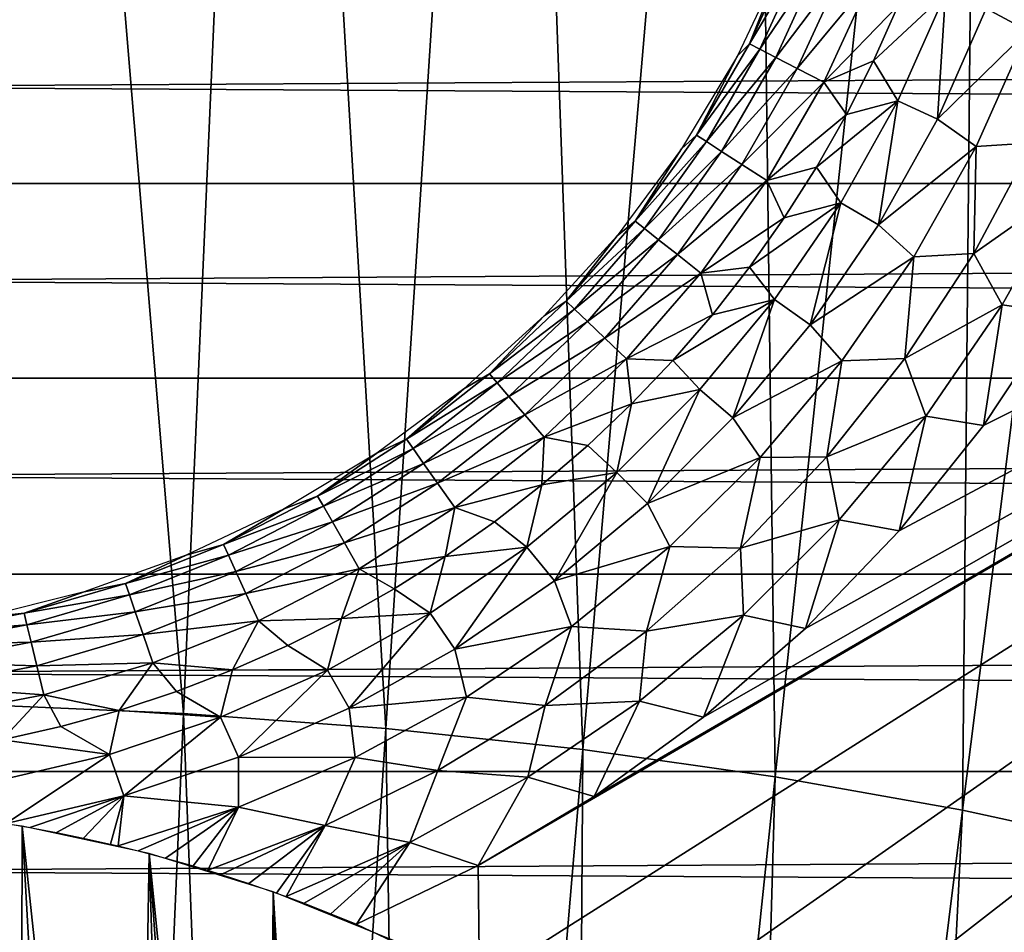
# Model space of a CAD drawing. Header units: millimetres. Extents: x -300 to 300, y -500 to 500.
# Tile 505 of 656: x 3 to 12, y 96 to 105. Entities that reach past the tile are written whole.
import ezdxf

# ---------------------------------------------------------------- set-up
doc = ezdxf.new("R2010")
doc.units = ezdxf.units.MM
doc.header["$LTSCALE"] = 81.481481
for name, color, linetype in [('19', 7, 'CONTINUOUS'), ('34', 7, 'CONTINUOUS'), ('5', 7, 'CONTINUOUS'), ('6', 7, 'CONTINUOUS'), ('61', 7, 'CONTINUOUS'), ('62', 7, 'CONTINUOUS'), ('63', 7, 'CONTINUOUS'), ('78', 7, 'CONTINUOUS')]:
    doc.layers.add(name, color=color, linetype=linetype)

msp = doc.modelspace()

# ---------------------------------------------------------------- linework, layer by layer
at = {"layer": '19', "color": 7, "linetype": 'CONTINUOUS'}
for points in [[(4.135, 98.3926, 77.1967), (2.5194, 117.7347, 77.2279), (2.0928, 98.4809, 77.1988), (4.135, 98.3926, 77.1967)], [(4.9778, 117.6296, 77.225), (2.5194, 117.7347, 77.2279), (4.135, 98.3926, 77.1967), (4.9778, 117.6296, 77.225)], [(6.127, 98.245, 77.1933), (4.9778, 117.6296, 77.225), (4.135, 98.3926, 77.1967), (6.127, 98.245, 77.1933)], [(7.376, 117.4537, 77.2203), (4.9778, 117.6296, 77.225), (6.127, 98.245, 77.1933), (7.376, 117.4537, 77.2203)], [(8.0692, 98.0374, 77.1887), (7.376, 117.4537, 77.2203), (6.127, 98.245, 77.1933), (8.0692, 98.0374, 77.1887)], [(9.7143, 117.2063, 77.2138), (7.376, 117.4537, 77.2203), (8.0692, 98.0374, 77.1887), (9.7143, 117.2063, 77.2138)], [(9.962, 97.7693, 77.1828), (9.7143, 117.2063, 77.2138), (8.0692, 98.0374, 77.1887), (9.962, 97.7693, 77.1828)], [(11.9933, 116.8869, 77.2056), (9.7143, 117.2063, 77.2138), (9.962, 97.7693, 77.1828), (11.9933, 116.8869, 77.2056)], [(11.8059, 97.4403, 77.1758), (11.9933, 116.8869, 77.2056), (9.962, 97.7693, 77.1828), (11.8059, 97.4403, 77.1758)], [(14.2135, 116.4948, 77.1957), (11.9933, 116.8869, 77.2056), (11.8059, 97.4403, 77.1758), (14.2135, 116.4948, 77.1957)], [(13.6014, 97.0498, 77.1677), (14.2135, 116.4948, 77.1957), (11.8059, 97.4403, 77.1758), (13.6014, 97.0498, 77.1677)], [(3.294, 78.9314, 77.152), (2.0928, 98.4809, 77.1988), (1.6672, 79.0024, 77.1533), (3.294, 78.9314, 77.152)], [(4.135, 98.3926, 77.1967), (2.0928, 98.4809, 77.1988), (3.294, 78.9314, 77.152), (4.135, 98.3926, 77.1967)], [(4.8806, 78.8126, 77.1498), (4.135, 98.3926, 77.1967), (3.294, 78.9314, 77.152), (4.8806, 78.8126, 77.1498)], [(6.127, 98.245, 77.1933), (4.135, 98.3926, 77.1967), (4.8806, 78.8126, 77.1498), (6.127, 98.245, 77.1933)], [(6.4275, 78.6455, 77.1467), (6.127, 98.245, 77.1933), (4.8806, 78.8126, 77.1498), (6.4275, 78.6455, 77.1467)], [(8.0692, 98.0374, 77.1887), (6.127, 98.245, 77.1933), (6.4275, 78.6455, 77.1467), (8.0692, 98.0374, 77.1887)], [(7.9351, 78.4298, 77.1429), (8.0692, 98.0374, 77.1887), (6.4275, 78.6455, 77.1467), (7.9351, 78.4298, 77.1429)], [(9.962, 97.7693, 77.1828), (8.0692, 98.0374, 77.1887), (7.9351, 78.4298, 77.1429), (9.962, 97.7693, 77.1828)], [(9.4036, 78.1652, 77.1383), (9.962, 97.7693, 77.1828), (7.9351, 78.4298, 77.1429), (9.4036, 78.1652, 77.1383)], [(11.8059, 97.4403, 77.1758), (9.962, 97.7693, 77.1828), (9.4036, 78.1652, 77.1383), (11.8059, 97.4403, 77.1758)], [(10.8334, 77.8511, 77.133), (11.8059, 97.4403, 77.1758), (9.4036, 78.1652, 77.1383), (10.8334, 77.8511, 77.133)], [(13.6014, 97.0498, 77.1677), (11.8059, 97.4403, 77.1758), (10.8334, 77.8511, 77.133), (13.6014, 97.0498, 77.1677)], [(12.2249, 77.4871, 77.127), (13.6014, 97.0498, 77.1677), (10.8334, 77.8511, 77.133), (12.2249, 77.4871, 77.127)]]:
    msp.add_3dface(points, dxfattribs=at)
at = {"layer": '34', "color": 7, "linetype": 'CONTINUOUS'}
for points in [[(54.5, 108.5, 501.4929), (54.5, 0, 501.4929), (-54.5, 108.5, 501.4929), (54.5, 108.5, 501.4929)], [(-54.5, 108.5, 501.4929), (54.5, 0, 501.4929), (-54.5, 0, 501.4929), (-54.5, 108.5, 501.4929)]]:
    msp.add_3dface(points, dxfattribs=at)
at = {"layer": '5', "color": 7, "linetype": 'CONTINUOUS'}
for points in [[(161.9817, 103.6095, 11), (-161.9817, 103.6091, 11), (-161.934, 105.5114, 11), (161.9817, 103.6095, 11)], [(161.934, 105.5117, 11), (161.9817, 103.6095, 11), (-161.934, 105.5114, 11), (161.934, 105.5117, 11)], [(162.0283, 101.6938, 11), (-162.0283, 101.6934, 11), (-161.9817, 103.6091, 11), (162.0283, 101.6938, 11)], [(161.9817, 103.6095, 11), (162.0283, 101.6938, 11), (-161.9817, 103.6091, 11), (161.9817, 103.6095, 11)], [(162.0739, 99.7642, 11), (-162.0739, 99.7639, 11), (-162.0283, 101.6934, 11), (162.0739, 99.7642, 11)], [(162.0283, 101.6938, 11), (162.0739, 99.7642, 11), (-162.0283, 101.6934, 11), (162.0283, 101.6938, 11)], [(162.1183, 97.8206, 11), (-162.1184, 97.8202, 11), (-162.0739, 99.7639, 11), (162.1183, 97.8206, 11)], [(162.0739, 99.7642, 11), (162.1183, 97.8206, 11), (-162.0739, 99.7639, 11), (162.0739, 99.7642, 11)], [(162.1618, 95.8622, 11), (-162.1618, 95.8619, 11), (-162.1184, 97.8202, 11), (162.1618, 95.8622, 11)], [(162.1183, 97.8206, 11), (162.1618, 95.8622, 11), (-162.1184, 97.8202, 11), (162.1183, 97.8206, 11)]]:
    msp.add_3dface(points, dxfattribs=at)
at = {"layer": '6', "color": 7, "linetype": 'CONTINUOUS'}
for points in [[(161.934, 105.5114, 16), (-161.934, 105.5117, 16), (-161.9817, 103.6095, 16), (161.934, 105.5114, 16)], [(161.9817, 103.6091, 16), (161.934, 105.5114, 16), (-161.9817, 103.6095, 16), (161.9817, 103.6091, 16)], [(161.9817, 103.6091, 16), (-161.9817, 103.6095, 16), (-162.0283, 101.6938, 16), (161.9817, 103.6091, 16)], [(162.0283, 101.6934, 16), (161.9817, 103.6091, 16), (-162.0283, 101.6938, 16), (162.0283, 101.6934, 16)], [(162.0283, 101.6934, 16), (-162.0283, 101.6938, 16), (-162.0739, 99.7642, 16), (162.0283, 101.6934, 16)], [(162.0739, 99.7639, 16), (162.0283, 101.6934, 16), (-162.0739, 99.7642, 16), (162.0739, 99.7639, 16)], [(162.0739, 99.7639, 16), (-162.0739, 99.7642, 16), (-162.1183, 97.8206, 16), (162.0739, 99.7639, 16)], [(162.1184, 97.8202, 16), (162.0739, 99.7639, 16), (-162.1183, 97.8206, 16), (162.1184, 97.8202, 16)], [(162.1184, 97.8202, 16), (-162.1183, 97.8206, 16), (-162.1618, 95.8622, 16), (162.1184, 97.8202, 16)], [(162.1618, 95.8619, 16), (162.1184, 97.8202, 16), (-162.1618, 95.8622, 16), (162.1618, 95.8619, 16)]]:
    msp.add_3dface(points, dxfattribs=at)
at = {"layer": '61', "color": 7, "linetype": 'CONTINUOUS'}
for points in [[(12.8523, 106.2936, 545.7012), (12.0408, 105.3304, 545.4793), (12.4512, 105.1127, 545.7012), (12.8523, 106.2936, 545.7012)], [(11.1711, 104.4244, 545.2001), (11.6379, 105.479, 545.2001), (10.9306, 104.8177, 544.8702), (11.1711, 104.4244, 545.2001)], [(10.9306, 104.8177, 544.8702), (11.6379, 105.479, 545.2001), (11.1717, 105.3603, 544.8702), (10.9306, 104.8177, 544.8702)], [(11.6379, 105.479, 545.2001), (11.1711, 104.4244, 545.2001), (11.5594, 104.241, 545.4793), (11.6379, 105.479, 545.2001)], [(12.0408, 105.3304, 545.4793), (11.6379, 105.479, 545.2001), (11.5594, 104.241, 545.4793), (12.0408, 105.3304, 545.4793)], [(12.0408, 105.3304, 545.4793), (11.5594, 104.241, 545.4793), (12.4512, 105.1127, 545.7012), (12.0408, 105.3304, 545.4793)], [(12.4512, 105.1127, 545.7012), (11.5594, 104.241, 545.4793), (11.9419, 103.9742, 545.7012), (12.4512, 105.1127, 545.7012)], [(12.4512, 105.1127, 545.7012), (11.9419, 103.9742, 545.7012), (12.5007, 104.009, 545.8624), (12.4512, 105.1127, 545.7012)], [(10.6631, 104.2876, 544.8702), (11.1711, 104.4244, 545.2001), (10.9306, 104.8177, 544.8702), (10.6631, 104.2876, 544.8702)], [(10.609, 103.4175, 545.2001), (11.1711, 104.4244, 545.2001), (10.37, 103.7713, 544.8702), (10.609, 103.4175, 545.2001)], [(10.37, 103.7713, 544.8702), (11.1711, 104.4244, 545.2001), (10.6631, 104.2876, 544.8702), (10.37, 103.7713, 544.8702)], [(11.1711, 104.4244, 545.2001), (10.609, 103.4175, 545.2001), (10.9797, 103.2006, 545.4793), (11.1711, 104.4244, 545.2001)], [(11.5594, 104.241, 545.4793), (11.1711, 104.4244, 545.2001), (10.9797, 103.2006, 545.4793), (11.5594, 104.241, 545.4793)], [(11.5594, 104.241, 545.4793), (10.9797, 103.2006, 545.4793), (11.9419, 103.9742, 545.7012), (11.5594, 104.241, 545.4793)], [(11.9419, 103.9742, 545.7012), (10.9797, 103.2006, 545.4793), (11.3287, 102.8881, 545.7012), (11.9419, 103.9742, 545.7012)], [(11.9419, 103.9742, 545.7012), (11.3287, 102.8881, 545.7012), (11.9173, 102.9192, 545.8624), (11.9419, 103.9742, 545.7012)], [(12.5007, 104.009, 545.8624), (11.9419, 103.9742, 545.7012), (11.9173, 102.9192, 545.8624), (12.5007, 104.009, 545.8624)], [(12.5007, 104.009, 545.8624), (11.9173, 102.9192, 545.8624), (12.8472, 103.5736, 545.9601), (12.5007, 104.009, 545.8624)], [(10.0519, 103.27, 544.8702), (10.609, 103.4175, 545.2001), (10.37, 103.7713, 544.8702), (10.0519, 103.27, 544.8702)], [(12.8472, 103.5736, 545.9601), (11.9173, 102.9192, 545.8624), (12.1981, 102.4135, 545.9601), (12.8472, 103.5736, 545.9601)], [(12.8472, 103.5736, 545.9601), (12.1981, 102.4135, 545.9601), (12.7497, 102.3368, 545.9929), (12.8472, 103.5736, 545.9601)], [(9.9564, 102.4667, 545.2001), (10.609, 103.4175, 545.2001), (9.7095, 102.7849, 544.8702), (9.9564, 102.4667, 545.2001)], [(9.7095, 102.7849, 544.8702), (10.609, 103.4175, 545.2001), (10.0519, 103.27, 544.8702), (9.7095, 102.7849, 544.8702)], [(10.609, 103.4175, 545.2001), (9.9564, 102.4667, 545.2001), (10.3066, 102.218, 545.4793), (10.609, 103.4175, 545.2001)], [(10.9797, 103.2006, 545.4793), (10.609, 103.4175, 545.2001), (10.3066, 102.218, 545.4793), (10.9797, 103.2006, 545.4793)], [(10.9797, 103.2006, 545.4793), (10.3066, 102.218, 545.4793), (11.3287, 102.8881, 545.7012), (10.9797, 103.2006, 545.4793)], [(11.3287, 102.8881, 545.7012), (10.3066, 102.218, 545.4793), (10.6171, 101.8638, 545.7012), (11.3287, 102.8881, 545.7012)], [(11.3287, 102.8881, 545.7012), (10.6171, 101.8638, 545.7012), (11.2392, 101.8858, 545.8624), (11.3287, 102.8881, 545.7012)], [(11.9173, 102.9192, 545.8624), (11.3287, 102.8881, 545.7012), (11.2392, 101.8858, 545.8624), (11.9173, 102.9192, 545.8624)], [(11.9173, 102.9192, 545.8624), (11.2392, 101.8858, 545.8624), (12.1981, 102.4135, 545.9601), (11.9173, 102.9192, 545.8624)], [(9.3438, 102.3171, 544.8702), (9.9564, 102.4667, 545.2001), (9.7095, 102.7849, 544.8702), (9.3438, 102.3171, 544.8702)], [(9.2188, 101.5802, 545.2001), (9.9564, 102.4667, 545.2001), (8.9556, 101.8679, 544.8702), (9.2188, 101.5802, 545.2001)], [(8.9556, 101.8679, 544.8702), (9.9564, 102.4667, 545.2001), (9.3438, 102.3171, 544.8702), (8.9556, 101.8679, 544.8702)], [(9.9564, 102.4667, 545.2001), (9.2188, 101.5802, 545.2001), (9.5458, 101.3016, 545.4793), (9.9564, 102.4667, 545.2001)], [(10.3066, 102.218, 545.4793), (9.9564, 102.4667, 545.2001), (9.5458, 101.3016, 545.4793), (10.3066, 102.218, 545.4793)], [(12.1981, 102.4135, 545.9601), (11.2392, 101.8858, 545.8624), (11.4446, 101.3183, 545.9601), (12.1981, 102.4135, 545.9601)], [(12.1981, 102.4135, 545.9601), (11.4446, 101.3183, 545.9601), (12.0139, 101.2281, 545.9929), (12.1981, 102.4135, 545.9601)], [(12.7497, 102.3368, 545.9929), (12.1981, 102.4135, 545.9601), (12.0139, 101.2281, 545.9929), (12.7497, 102.3368, 545.9929)], [(10.3066, 102.218, 545.4793), (9.5458, 101.3016, 545.4793), (10.6171, 101.8638, 545.7012), (10.3066, 102.218, 545.4793)], [(8.5458, 101.4383, 544.8702), (9.2188, 101.5802, 545.2001), (8.9556, 101.8679, 544.8702), (8.5458, 101.4383, 544.8702)], [(10.6171, 101.8638, 545.7012), (9.5458, 101.3016, 545.4793), (9.8131, 100.9103, 545.7012), (10.6171, 101.8638, 545.7012)], [(10.6171, 101.8638, 545.7012), (9.8131, 100.9103, 545.7012), (10.4717, 100.9169, 545.8624), (10.6171, 101.8638, 545.7012)], [(11.2392, 101.8858, 545.8624), (10.6171, 101.8638, 545.7012), (10.4717, 100.9169, 545.8624), (11.2392, 101.8858, 545.8624)], [(11.2392, 101.8858, 545.8624), (10.4717, 100.9169, 545.8624), (11.4446, 101.3183, 545.9601), (11.2392, 101.8858, 545.8624)], [(9.2188, 101.5802, 545.2001), (8.4026, 100.7655, 545.2001), (8.7039, 100.4591, 545.4793), (9.2188, 101.5802, 545.2001)], [(8.4026, 100.7655, 545.2001), (9.2188, 101.5802, 545.2001), (8.5458, 101.4383, 544.8702), (8.4026, 100.7655, 545.2001)], [(9.5458, 101.3016, 545.4793), (9.2188, 101.5802, 545.2001), (8.7039, 100.4591, 545.4793), (9.5458, 101.3016, 545.4793)], [(8.1154, 101.0293, 544.8702), (8.4026, 100.7655, 545.2001), (8.5458, 101.4383, 544.8702), (8.1154, 101.0293, 544.8702)], [(9.5458, 101.3016, 545.4793), (8.7039, 100.4591, 545.4793), (9.8131, 100.9103, 545.7012), (9.5458, 101.3016, 545.4793)], [(11.4446, 101.3183, 545.9601), (10.4717, 100.9169, 545.8624), (10.593, 100.2975, 545.9601), (11.4446, 101.3183, 545.9601)], [(11.4446, 101.3183, 545.9601), (10.593, 100.2975, 545.9601), (11.182, 100.1897, 545.9929), (11.4446, 101.3183, 545.9601)], [(12.0139, 101.2281, 545.9929), (11.4446, 101.3183, 545.9601), (11.182, 100.1897, 545.9929), (12.0139, 101.2281, 545.9929)], [(7.6654, 100.6419, 544.8702), (8.4026, 100.7655, 545.2001), (8.1154, 101.0293, 544.8702), (7.6654, 100.6419, 544.8702)], [(9.8131, 100.9103, 545.7012), (8.7039, 100.4591, 545.4793), (8.9238, 100.0358, 545.7012), (9.8131, 100.9103, 545.7012)], [(9.8131, 100.9103, 545.7012), (8.9238, 100.0358, 545.7012), (9.621, 100.0202, 545.8624), (9.8131, 100.9103, 545.7012)], [(10.4717, 100.9169, 545.8624), (9.8131, 100.9103, 545.7012), (9.621, 100.0202, 545.8624), (10.4717, 100.9169, 545.8624)], [(10.4717, 100.9169, 545.8624), (9.621, 100.0202, 545.8624), (10.593, 100.2975, 545.9601), (10.4717, 100.9169, 545.8624)], [(8.4026, 100.7655, 545.2001), (7.5147, 100.0296, 545.2001), (7.7879, 99.6979, 545.4793), (8.4026, 100.7655, 545.2001)], [(7.5147, 100.0296, 545.2001), (8.4026, 100.7655, 545.2001), (7.6654, 100.6419, 544.8702), (7.5147, 100.0296, 545.2001)], [(8.7039, 100.4591, 545.4793), (8.4026, 100.7655, 545.2001), (7.7879, 99.6979, 545.4793), (8.7039, 100.4591, 545.4793)], [(7.197, 100.277, 544.8702), (7.5147, 100.0296, 545.2001), (7.6654, 100.6419, 544.8702), (7.197, 100.277, 544.8702)], [(8.7039, 100.4591, 545.4793), (7.7879, 99.6979, 545.4793), (8.9238, 100.0358, 545.7012), (8.7039, 100.4591, 545.4793)], [(6.7112, 99.9356, 544.8702), (7.5147, 100.0296, 545.2001), (7.197, 100.277, 544.8702), (6.7112, 99.9356, 544.8702)], [(10.593, 100.2975, 545.9601), (9.621, 100.0202, 545.8624), (9.6507, 99.3598, 545.9601), (10.593, 100.2975, 545.9601)], [(10.593, 100.2975, 545.9601), (9.6507, 99.3598, 545.9601), (10.2606, 99.2297, 545.9929), (10.593, 100.2975, 545.9601)], [(11.182, 100.1897, 545.9929), (10.593, 100.2975, 545.9601), (10.2606, 99.2297, 545.9929), (11.182, 100.1897, 545.9929)], [(7.5147, 100.0296, 545.2001), (6.5627, 99.3788, 545.2001), (6.8057, 99.0242, 545.4793), (7.5147, 100.0296, 545.2001)], [(6.5627, 99.3788, 545.2001), (7.5147, 100.0296, 545.2001), (6.7112, 99.9356, 544.8702), (6.5627, 99.3788, 545.2001)], [(7.7879, 99.6979, 545.4793), (7.5147, 100.0296, 545.2001), (6.8057, 99.0242, 545.4793), (7.7879, 99.6979, 545.4793)], [(8.9238, 100.0358, 545.7012), (7.7879, 99.6979, 545.4793), (7.9569, 99.2479, 545.7012), (8.9238, 100.0358, 545.7012)], [(8.9238, 100.0358, 545.7012), (7.9569, 99.2479, 545.7012), (8.6938, 99.2029, 545.8624), (8.9238, 100.0358, 545.7012)], [(9.621, 100.0202, 545.8624), (8.9238, 100.0358, 545.7012), (8.6938, 99.2029, 545.8624), (9.621, 100.0202, 545.8624)], [(9.621, 100.0202, 545.8624), (8.6938, 99.2029, 545.8624), (9.6507, 99.3598, 545.9601), (9.621, 100.0202, 545.8624)], [(6.2093, 99.6184, 544.8702), (6.5627, 99.3788, 545.2001), (6.7112, 99.9356, 544.8702), (6.2093, 99.6184, 544.8702)], [(7.7879, 99.6979, 545.4793), (6.8057, 99.0242, 545.4793), (7.9569, 99.2479, 545.7012), (7.7879, 99.6979, 545.4793)], [(5.6924, 99.3262, 544.8702), (6.5627, 99.3788, 545.2001), (6.2093, 99.6184, 544.8702), (5.6924, 99.3262, 544.8702)], [(5.1618, 99.0598, 544.8702), (5.5547, 98.8185, 545.2001), (5.6924, 99.3262, 544.8702), (5.1618, 99.0598, 544.8702)], [(6.5627, 99.3788, 545.2001), (5.5547, 98.8185, 545.2001), (5.7656, 98.4439, 545.4793), (6.5627, 99.3788, 545.2001)], [(5.5547, 98.8185, 545.2001), (6.5627, 99.3788, 545.2001), (5.6924, 99.3262, 544.8702), (5.5547, 98.8185, 545.2001)], [(6.8057, 99.0242, 545.4793), (6.5627, 99.3788, 545.2001), (5.7656, 98.4439, 545.4793), (6.8057, 99.0242, 545.4793)], [(9.6507, 99.3598, 545.9601), (8.6938, 99.2029, 545.8624), (8.6257, 98.5132, 545.9601), (9.6507, 99.3598, 545.9601)], [(9.6507, 99.3598, 545.9601), (8.6257, 98.5132, 545.9601), (9.2571, 98.3559, 545.9929), (9.6507, 99.3598, 545.9601)], [(10.2606, 99.2297, 545.9929), (9.6507, 99.3598, 545.9601), (9.2571, 98.3559, 545.9929), (10.2606, 99.2297, 545.9929)], [(7.9569, 99.2479, 545.7012), (6.8057, 99.0242, 545.4793), (6.9209, 98.5536, 545.7012), (7.9569, 99.2479, 545.7012)], [(7.9569, 99.2479, 545.7012), (6.9209, 98.5536, 545.7012), (7.6974, 98.4713, 545.8624), (7.9569, 99.2479, 545.7012)], [(8.6938, 99.2029, 545.8624), (7.9569, 99.2479, 545.7012), (7.6974, 98.4713, 545.8624), (8.6938, 99.2029, 545.8624)], [(8.6938, 99.2029, 545.8624), (7.6974, 98.4713, 545.8624), (8.6257, 98.5132, 545.9601), (8.6938, 99.2029, 545.8624)], [(4.6188, 98.8197, 544.8702), (5.5547, 98.8185, 545.2001), (5.1618, 99.0598, 544.8702), (4.6188, 98.8197, 544.8702)], [(6.8057, 99.0242, 545.4793), (5.7656, 98.4439, 545.4793), (6.9209, 98.5536, 545.7012), (6.8057, 99.0242, 545.4793)], [(4.0647, 98.6065, 544.8702), (4.4993, 98.3537, 545.2001), (4.6188, 98.8197, 544.8702), (4.0647, 98.6065, 544.8702)], [(4.4993, 98.3537, 545.2001), (5.5547, 98.8185, 545.2001), (4.6188, 98.8197, 544.8702), (4.4993, 98.3537, 545.2001)], [(5.5547, 98.8185, 545.2001), (4.4993, 98.3537, 545.2001), (4.6765, 97.9619, 545.4793), (5.5547, 98.8185, 545.2001)], [(5.7656, 98.4439, 545.4793), (5.5547, 98.8185, 545.2001), (4.6765, 97.9619, 545.4793), (5.7656, 98.4439, 545.4793)], [(3.5007, 98.4208, 544.8702), (4.4993, 98.3537, 545.2001), (4.0647, 98.6065, 544.8702), (3.5007, 98.4208, 544.8702)], [(6.9209, 98.5536, 545.7012), (5.7656, 98.4439, 545.4793), (5.8247, 97.9587, 545.7012), (6.9209, 98.5536, 545.7012)], [(6.9209, 98.5536, 545.7012), (5.8247, 97.9587, 545.7012), (6.6399, 97.8315, 545.8624), (6.9209, 98.5536, 545.7012)], [(7.6974, 98.4713, 545.8624), (6.9209, 98.5536, 545.7012), (6.6399, 97.8315, 545.8624), (7.6974, 98.4713, 545.8624)], [(5.7656, 98.4439, 545.4793), (4.6765, 97.9619, 545.4793), (5.8247, 97.9587, 545.7012), (5.7656, 98.4439, 545.4793)], [(7.6974, 98.4713, 545.8624), (6.6399, 97.8315, 545.8624), (7.5269, 97.765, 545.9601), (7.6974, 98.4713, 545.8624)], [(8.6257, 98.5132, 545.9601), (7.6974, 98.4713, 545.8624), (7.5269, 97.765, 545.9601), (8.6257, 98.5132, 545.9601)], [(8.6257, 98.5132, 545.9601), (7.5269, 97.765, 545.9601), (8.1795, 97.5752, 545.9929), (8.6257, 98.5132, 545.9601)], [(9.2571, 98.3559, 545.9929), (8.6257, 98.5132, 545.9601), (8.1795, 97.5752, 545.9929), (9.2571, 98.3559, 545.9929)], [(2.9283, 98.263, 544.8702), (3.4055, 97.9882, 545.2001), (3.5007, 98.4208, 544.8702), (2.9283, 98.263, 544.8702)], [(3.4055, 97.9882, 545.2001), (4.4993, 98.3537, 545.2001), (3.5007, 98.4208, 544.8702), (3.4055, 97.9882, 545.2001)], [(4.4993, 98.3537, 545.2001), (3.4055, 97.9882, 545.2001), (3.5476, 97.5823, 545.4793), (4.4993, 98.3537, 545.2001)], [(4.6765, 97.9619, 545.4793), (4.4993, 98.3537, 545.2001), (3.5476, 97.5823, 545.4793), (4.6765, 97.9619, 545.4793)], [(2.3489, 98.1334, 544.8702), (3.4055, 97.9882, 545.2001), (2.9283, 98.263, 544.8702), (2.3489, 98.1334, 544.8702)], [(2.2827, 97.7253, 545.2001), (3.4055, 97.9882, 545.2001), (2.3489, 98.1334, 544.8702), (2.2827, 97.7253, 545.2001)], [(3.4055, 97.9882, 545.2001), (2.2827, 97.7253, 545.2001), (2.3885, 97.3086, 545.479), (3.4055, 97.9882, 545.2001)], [(3.5476, 97.5823, 545.4793), (3.4055, 97.9882, 545.2001), (2.3885, 97.3086, 545.479), (3.5476, 97.5823, 545.4793)], [(4.6765, 97.9619, 545.4793), (3.5476, 97.5823, 545.4793), (4.6778, 97.4685, 545.7012), (4.6765, 97.9619, 545.4793)], [(5.8247, 97.9587, 545.7012), (4.6765, 97.9619, 545.4793), (4.6778, 97.4685, 545.7012), (5.8247, 97.9587, 545.7012)], [(5.8247, 97.9587, 545.7012), (4.6778, 97.4685, 545.7012), (5.5295, 97.2884, 545.8624), (5.8247, 97.9587, 545.7012)], [(6.6399, 97.8315, 545.8624), (5.8247, 97.9587, 545.7012), (5.5295, 97.2884, 545.8624), (6.6399, 97.8315, 545.8624)], [(6.6399, 97.8315, 545.8624), (5.5295, 97.2884, 545.8624), (6.3636, 97.1215, 545.9601), (6.6399, 97.8315, 545.8624)], [(7.5269, 97.765, 545.9601), (6.6399, 97.8315, 545.8624), (6.3636, 97.1215, 545.9601), (7.5269, 97.765, 545.9601)], [(7.5269, 97.765, 545.9601), (6.3636, 97.1215, 545.9601), (7.0365, 96.894, 545.9929), (7.5269, 97.765, 545.9601)], [(8.1795, 97.5752, 545.9929), (7.5269, 97.765, 545.9601), (7.0365, 96.894, 545.9929), (8.1795, 97.5752, 545.9929)], [(3.5476, 97.5823, 545.4793), (2.3885, 97.3086, 545.479), (2.6231, 97.2689, 545.5252), (3.5476, 97.5823, 545.4793)], [(3.5476, 97.5823, 545.4793), (2.6231, 97.2689, 545.5252), (2.8848, 97.22, 545.578), (3.5476, 97.5823, 545.4793)], [(3.1497, 97.1656, 545.6321), (3.5476, 97.5823, 545.4793), (2.8848, 97.22, 545.578), (3.1497, 97.1656, 545.6321)], [(3.4172, 97.1056, 545.6862), (3.5476, 97.5823, 545.4793), (3.1497, 97.1656, 545.6321), (3.4172, 97.1056, 545.6862)], [(3.4905, 97.0882, 545.7009), (3.5476, 97.5823, 545.4793), (3.4172, 97.1056, 545.6862), (3.4905, 97.0882, 545.7009)], [(4.6778, 97.4685, 545.7012), (3.5476, 97.5823, 545.4793), (3.4905, 97.0882, 545.7009), (4.6778, 97.4685, 545.7012)], [(4.6778, 97.4685, 545.7012), (3.4905, 97.0882, 545.7009), (3.687, 97.0398, 545.7395), (4.6778, 97.4685, 545.7012)], [(4.6778, 97.4685, 545.7012), (3.687, 97.0398, 545.7395), (3.9585, 96.9682, 545.7906), (4.6778, 97.4685, 545.7012)], [(4.2313, 96.8908, 545.8385), (4.6778, 97.4685, 545.7012), (3.9585, 96.9682, 545.7906), (4.2313, 96.8908, 545.8385)], [(4.3758, 96.8476, 545.8621), (4.6778, 97.4685, 545.7012), (4.2313, 96.8908, 545.8385), (4.3758, 96.8476, 545.8621)], [(5.5295, 97.2884, 545.8624), (4.6778, 97.4685, 545.7012), (4.3758, 96.8476, 545.8621), (5.5295, 97.2884, 545.8624)], [(5.5295, 97.2884, 545.8624), (4.3758, 96.8476, 545.8621), (4.5046, 96.8077, 545.882), (5.5295, 97.2884, 545.8624)], [(5.5295, 97.2884, 545.8624), (4.5046, 96.8077, 545.882), (4.7778, 96.7187, 545.9198), (5.5295, 97.2884, 545.8624)], [(5.0505, 96.6242, 545.9509), (5.5295, 97.2884, 545.8624), (4.7778, 96.7187, 545.9198), (5.0505, 96.6242, 545.9509)], [(5.1465, 96.5895, 545.96), (5.5295, 97.2884, 545.8624), (5.0505, 96.6242, 545.9509), (5.1465, 96.5895, 545.96)], [(6.3636, 97.1215, 545.9601), (5.5295, 97.2884, 545.8624), (5.1465, 96.5895, 545.96), (6.3636, 97.1215, 545.9601)], [(6.3636, 97.1215, 545.9601), (5.1465, 96.5895, 545.96), (5.3222, 96.524, 545.9741), (6.3636, 97.1215, 545.9601)], [(6.3636, 97.1215, 545.9601), (5.3222, 96.524, 545.9741), (5.5874, 96.4205, 545.9883), (6.3636, 97.1215, 545.9601)], [(5.8372, 96.3177, 545.9929), (6.3636, 97.1215, 545.9601), (5.5874, 96.4205, 545.9883), (5.8372, 96.3177, 545.9929)], [(7.0365, 96.894, 545.9929), (6.3636, 97.1215, 545.9601), (5.8372, 96.3177, 545.9929), (7.0365, 96.894, 545.9929)]]:
    msp.add_3dface(points, dxfattribs=at)
at = {"layer": '62', "color": 7, "linetype": 'CONTINUOUS'}
for points in [[(10.1415, 105.929, 542.6396), (10.0469, 105.8302, 542.1325), (9.7086, 104.9834, 542.6396), (10.1415, 105.929, 542.6396)], [(10.1415, 105.929, 542.6396), (9.7086, 104.9834, 542.6396), (10.2482, 105.8861, 543.1386), (10.1415, 105.929, 542.6396)], [(10.0469, 105.8302, 542.1325), (9.5902, 104.866, 542.1325), (9.7086, 104.9834, 542.6396), (10.0469, 105.8302, 542.1325)], [(9.7086, 104.9834, 542.6396), (9.8107, 104.9306, 543.1386), (10.2482, 105.8861, 543.1386), (9.7086, 104.9834, 542.6396)], [(9.8107, 104.9306, 543.1386), (10.4132, 105.8199, 543.6189), (10.2482, 105.8861, 543.1386), (9.8107, 104.9306, 543.1386)], [(9.9687, 104.849, 543.6189), (10.4132, 105.8199, 543.6189), (9.8107, 104.9306, 543.1386), (9.9687, 104.849, 543.6189)], [(9.9687, 104.849, 543.6189), (10.6338, 105.7314, 544.0725), (10.4132, 105.8199, 543.6189), (9.9687, 104.849, 543.6189)], [(10.1799, 104.7399, 544.0725), (10.6338, 105.7314, 544.0725), (9.9687, 104.849, 543.6189), (10.1799, 104.7399, 544.0725)], [(10.1799, 104.7399, 544.0725), (10.9064, 105.6219, 544.492), (10.6338, 105.7314, 544.0725), (10.1799, 104.7399, 544.0725)], [(10.4408, 104.605, 544.492), (10.9064, 105.6219, 544.492), (10.1799, 104.7399, 544.0725), (10.4408, 104.605, 544.492)], [(10.4408, 104.605, 544.492), (11.1717, 105.3603, 544.8702), (10.9064, 105.6219, 544.492), (10.4408, 104.605, 544.492)], [(10.9306, 104.8177, 544.8702), (11.1717, 105.3603, 544.8702), (10.4408, 104.605, 544.492), (10.9306, 104.8177, 544.8702)], [(9.7086, 104.9834, 542.6396), (9.5902, 104.866, 542.1325), (9.1878, 104.0833, 542.6396), (9.7086, 104.9834, 542.6396)], [(9.7086, 104.9834, 542.6396), (9.1878, 104.0833, 542.6396), (9.8107, 104.9306, 543.1386), (9.7086, 104.9834, 542.6396)], [(9.1878, 104.0833, 542.6396), (9.2844, 104.021, 543.1386), (9.8107, 104.9306, 543.1386), (9.1878, 104.0833, 542.6396)], [(9.2844, 104.021, 543.1386), (9.9687, 104.849, 543.6189), (9.8107, 104.9306, 543.1386), (9.2844, 104.021, 543.1386)], [(9.5902, 104.866, 542.1325), (9.0411, 103.9513, 542.1325), (9.1878, 104.0833, 542.6396), (9.5902, 104.866, 542.1325)], [(9.4339, 103.9247, 543.6189), (9.9687, 104.849, 543.6189), (9.2844, 104.021, 543.1386), (9.4339, 103.9247, 543.6189)], [(9.4339, 103.9247, 543.6189), (10.1799, 104.7399, 544.0725), (9.9687, 104.849, 543.6189), (9.4339, 103.9247, 543.6189)], [(9.6338, 103.796, 544.0725), (10.1799, 104.7399, 544.0725), (9.4339, 103.9247, 543.6189), (9.6338, 103.796, 544.0725)], [(9.6338, 103.796, 544.0725), (10.4408, 104.605, 544.492), (10.1799, 104.7399, 544.0725), (9.6338, 103.796, 544.0725)], [(10.6631, 104.2876, 544.8702), (10.9306, 104.8177, 544.8702), (10.4408, 104.605, 544.492), (10.6631, 104.2876, 544.8702)], [(9.8807, 103.637, 544.492), (10.4408, 104.605, 544.492), (9.6338, 103.796, 544.0725), (9.8807, 103.637, 544.492)], [(9.8807, 103.637, 544.492), (10.6631, 104.2876, 544.8702), (10.4408, 104.605, 544.492), (9.8807, 103.637, 544.492)], [(10.37, 103.7713, 544.8702), (10.6631, 104.2876, 544.8702), (9.8807, 103.637, 544.492), (10.37, 103.7713, 544.8702)], [(9.1878, 104.0833, 542.6396), (9.0411, 103.9513, 542.1325), (8.5837, 103.2367, 542.6396), (9.1878, 104.0833, 542.6396)], [(9.1878, 104.0833, 542.6396), (8.5837, 103.2367, 542.6396), (9.2844, 104.021, 543.1386), (9.1878, 104.0833, 542.6396)], [(8.5837, 103.2367, 542.6396), (8.6741, 103.1655, 543.1386), (9.2844, 104.021, 543.1386), (8.5837, 103.2367, 542.6396)], [(8.6741, 103.1655, 543.1386), (9.4339, 103.9247, 543.6189), (9.2844, 104.021, 543.1386), (8.6741, 103.1655, 543.1386)], [(9.0411, 103.9513, 542.1325), (8.4051, 103.0947, 542.1325), (8.5837, 103.2367, 542.6396), (9.0411, 103.9513, 542.1325)], [(8.8137, 103.0555, 543.6189), (9.4339, 103.9247, 543.6189), (8.6741, 103.1655, 543.1386), (8.8137, 103.0555, 543.6189)], [(8.8137, 103.0555, 543.6189), (9.6338, 103.796, 544.0725), (9.4339, 103.9247, 543.6189), (8.8137, 103.0555, 543.6189)], [(9.0004, 102.9084, 544.0725), (9.6338, 103.796, 544.0725), (8.8137, 103.0555, 543.6189), (9.0004, 102.9084, 544.0725)], [(9.0004, 102.9084, 544.0725), (9.8807, 103.637, 544.492), (9.6338, 103.796, 544.0725), (9.0004, 102.9084, 544.0725)], [(10.0519, 103.27, 544.8702), (10.37, 103.7713, 544.8702), (9.8807, 103.637, 544.492), (10.0519, 103.27, 544.8702)], [(9.2311, 102.7266, 544.492), (9.8807, 103.637, 544.492), (9.0004, 102.9084, 544.0725), (9.2311, 102.7266, 544.492)], [(9.2311, 102.7266, 544.492), (10.0519, 103.27, 544.8702), (9.8807, 103.637, 544.492), (9.2311, 102.7266, 544.492)], [(8.5837, 103.2367, 542.6396), (8.4051, 103.0947, 542.1325), (7.902, 102.4514, 542.6396), (8.5837, 103.2367, 542.6396)], [(8.5837, 103.2367, 542.6396), (7.902, 102.4514, 542.6396), (8.6741, 103.1655, 543.1386), (8.5837, 103.2367, 542.6396)], [(9.7095, 102.7849, 544.8702), (10.0519, 103.27, 544.8702), (9.2311, 102.7266, 544.492), (9.7095, 102.7849, 544.8702)], [(8.4051, 103.0947, 542.1325), (7.6882, 102.3046, 542.1325), (7.902, 102.4514, 542.6396), (8.4051, 103.0947, 542.1325)], [(7.902, 102.4514, 542.6396), (7.9851, 102.372, 543.1386), (8.6741, 103.1655, 543.1386), (7.902, 102.4514, 542.6396)], [(7.9851, 102.372, 543.1386), (8.8137, 103.0555, 543.6189), (8.6741, 103.1655, 543.1386), (7.9851, 102.372, 543.1386)], [(8.1137, 102.2491, 543.6189), (8.8137, 103.0555, 543.6189), (7.9851, 102.372, 543.1386), (8.1137, 102.2491, 543.6189)], [(8.1137, 102.2491, 543.6189), (9.0004, 102.9084, 544.0725), (8.8137, 103.0555, 543.6189), (8.1137, 102.2491, 543.6189)], [(8.2856, 102.0849, 544.0725), (9.0004, 102.9084, 544.0725), (8.1137, 102.2491, 543.6189), (8.2856, 102.0849, 544.0725)], [(8.2856, 102.0849, 544.0725), (9.2311, 102.7266, 544.492), (9.0004, 102.9084, 544.0725), (8.2856, 102.0849, 544.0725)], [(8.498, 101.8821, 544.492), (9.2311, 102.7266, 544.492), (8.2856, 102.0849, 544.0725), (8.498, 101.8821, 544.492)], [(8.498, 101.8821, 544.492), (9.3438, 102.3171, 544.8702), (9.2311, 102.7266, 544.492), (8.498, 101.8821, 544.492)], [(9.3438, 102.3171, 544.8702), (9.7095, 102.7849, 544.8702), (9.2311, 102.7266, 544.492), (9.3438, 102.3171, 544.8702)], [(7.902, 102.4514, 542.6396), (7.6882, 102.3046, 542.1325), (7.1487, 101.7344, 542.6396), (7.902, 102.4514, 542.6396)], [(7.902, 102.4514, 542.6396), (7.1487, 101.7344, 542.6396), (7.9851, 102.372, 543.1386), (7.902, 102.4514, 542.6396)], [(7.6882, 102.3046, 542.1325), (6.8974, 101.5885, 542.1325), (7.1487, 101.7344, 542.6396), (7.6882, 102.3046, 542.1325)], [(7.1487, 101.7344, 542.6396), (7.2239, 101.6475, 543.1386), (7.9851, 102.372, 543.1386), (7.1487, 101.7344, 542.6396)], [(7.2239, 101.6475, 543.1386), (8.1137, 102.2491, 543.6189), (7.9851, 102.372, 543.1386), (7.2239, 101.6475, 543.1386)], [(8.9556, 101.8679, 544.8702), (9.3438, 102.3171, 544.8702), (8.498, 101.8821, 544.492), (8.9556, 101.8679, 544.8702)], [(7.3402, 101.513, 543.6189), (8.1137, 102.2491, 543.6189), (7.2239, 101.6475, 543.1386), (7.3402, 101.513, 543.6189)], [(7.3402, 101.513, 543.6189), (8.2856, 102.0849, 544.0725), (8.1137, 102.2491, 543.6189), (7.3402, 101.513, 543.6189)], [(7.4957, 101.3332, 544.0725), (8.2856, 102.0849, 544.0725), (7.3402, 101.513, 543.6189), (7.4957, 101.3332, 544.0725)], [(7.4957, 101.3332, 544.0725), (8.498, 101.8821, 544.492), (8.2856, 102.0849, 544.0725), (7.4957, 101.3332, 544.0725)], [(7.6878, 101.111, 544.492), (8.498, 101.8821, 544.492), (7.4957, 101.3332, 544.0725), (7.6878, 101.111, 544.492)], [(7.6878, 101.111, 544.492), (8.5458, 101.4383, 544.8702), (8.498, 101.8821, 544.492), (7.6878, 101.111, 544.492)], [(8.5458, 101.4383, 544.8702), (8.9556, 101.8679, 544.8702), (8.498, 101.8821, 544.492), (8.5458, 101.4383, 544.8702)], [(7.1487, 101.7344, 542.6396), (6.8974, 101.5885, 542.1325), (6.3306, 101.0923, 542.6396), (7.1487, 101.7344, 542.6396)], [(7.1487, 101.7344, 542.6396), (6.3306, 101.0923, 542.6396), (7.2239, 101.6475, 543.1386), (7.1487, 101.7344, 542.6396)], [(6.3306, 101.0923, 542.6396), (6.3972, 100.9986, 543.1386), (7.2239, 101.6475, 543.1386), (6.3306, 101.0923, 542.6396)], [(6.3972, 100.9986, 543.1386), (7.3402, 101.513, 543.6189), (7.2239, 101.6475, 543.1386), (6.3972, 100.9986, 543.1386)], [(6.8974, 101.5885, 542.1325), (6.0403, 100.9532, 542.1325), (6.3306, 101.0923, 542.6396), (6.8974, 101.5885, 542.1325)], [(6.5002, 100.8537, 543.6189), (7.3402, 101.513, 543.6189), (6.3972, 100.9986, 543.1386), (6.5002, 100.8537, 543.6189)], [(6.5002, 100.8537, 543.6189), (7.4957, 101.3332, 544.0725), (7.3402, 101.513, 543.6189), (6.5002, 100.8537, 543.6189)], [(8.1154, 101.0293, 544.8702), (8.5458, 101.4383, 544.8702), (7.6878, 101.111, 544.492), (8.1154, 101.0293, 544.8702)], [(6.6379, 100.6599, 544.0725), (7.4957, 101.3332, 544.0725), (6.5002, 100.8537, 543.6189), (6.6379, 100.6599, 544.0725)], [(6.6379, 100.6599, 544.0725), (7.6878, 101.111, 544.492), (7.4957, 101.3332, 544.0725), (6.6379, 100.6599, 544.0725)], [(6.3306, 101.0923, 542.6396), (6.0403, 100.9532, 542.1325), (5.4552, 100.5309, 542.6396), (6.3306, 101.0923, 542.6396)], [(6.3306, 101.0923, 542.6396), (5.4552, 100.5309, 542.6396), (6.3972, 100.9986, 543.1386), (6.3306, 101.0923, 542.6396)], [(6.8081, 100.4205, 544.492), (7.6878, 101.111, 544.492), (6.6379, 100.6599, 544.0725), (6.8081, 100.4205, 544.492)], [(6.8081, 100.4205, 544.492), (7.6654, 100.6419, 544.8702), (7.6878, 101.111, 544.492), (6.8081, 100.4205, 544.492)], [(7.6654, 100.6419, 544.8702), (8.1154, 101.0293, 544.8702), (7.6878, 101.111, 544.492), (7.6654, 100.6419, 544.8702)], [(6.0403, 100.9532, 542.1325), (5.125, 100.4051, 542.1325), (5.4552, 100.5309, 542.6396), (6.0403, 100.9532, 542.1325)], [(5.4552, 100.5309, 542.6396), (5.5126, 100.4313, 543.1386), (6.3972, 100.9986, 543.1386), (5.4552, 100.5309, 542.6396)], [(5.5126, 100.4313, 543.1386), (6.5002, 100.8537, 543.6189), (6.3972, 100.9986, 543.1386), (5.5126, 100.4313, 543.1386)], [(5.6014, 100.2772, 543.6189), (6.5002, 100.8537, 543.6189), (5.5126, 100.4313, 543.1386), (5.6014, 100.2772, 543.6189)], [(5.6014, 100.2772, 543.6189), (6.6379, 100.6599, 544.0725), (6.5002, 100.8537, 543.6189), (5.6014, 100.2772, 543.6189)], [(5.72, 100.0712, 544.0725), (6.6379, 100.6599, 544.0725), (5.6014, 100.2772, 543.6189), (5.72, 100.0712, 544.0725)], [(5.72, 100.0712, 544.0725), (6.8081, 100.4205, 544.492), (6.6379, 100.6599, 544.0725), (5.72, 100.0712, 544.0725)], [(7.197, 100.277, 544.8702), (7.6654, 100.6419, 544.8702), (6.8081, 100.4205, 544.492), (7.197, 100.277, 544.8702)], [(5.4552, 100.5309, 542.6396), (5.125, 100.4051, 542.1325), (4.5304, 100.0552, 542.6396), (5.4552, 100.5309, 542.6396)], [(5.4552, 100.5309, 542.6396), (4.5304, 100.0552, 542.6396), (5.5126, 100.4313, 543.1386), (5.4552, 100.5309, 542.6396)], [(5.125, 100.4051, 542.1325), (4.1604, 99.9492, 542.1325), (4.5304, 100.0552, 542.6396), (5.125, 100.4051, 542.1325)], [(4.5304, 100.0552, 542.6396), (4.5781, 99.9506, 543.1386), (5.5126, 100.4313, 543.1386), (4.5304, 100.0552, 542.6396)], [(4.5781, 99.9506, 543.1386), (5.6014, 100.2772, 543.6189), (5.5126, 100.4313, 543.1386), (4.5781, 99.9506, 543.1386)], [(5.8666, 99.8167, 544.492), (6.8081, 100.4205, 544.492), (5.72, 100.0712, 544.0725), (5.8666, 99.8167, 544.492)], [(5.8666, 99.8167, 544.492), (6.7112, 99.9356, 544.8702), (6.8081, 100.4205, 544.492), (5.8666, 99.8167, 544.492)], [(6.7112, 99.9356, 544.8702), (7.197, 100.277, 544.8702), (6.8081, 100.4205, 544.492), (6.7112, 99.9356, 544.8702)], [(4.6518, 99.7888, 543.6189), (5.6014, 100.2772, 543.6189), (4.5781, 99.9506, 543.1386), (4.6518, 99.7888, 543.6189)], [(4.6518, 99.7888, 543.6189), (5.72, 100.0712, 544.0725), (5.6014, 100.2772, 543.6189), (4.6518, 99.7888, 543.6189)], [(4.5304, 100.0552, 542.6396), (4.1604, 99.9492, 542.1325), (3.5646, 99.6696, 542.6396), (4.5304, 100.0552, 542.6396)], [(4.5304, 100.0552, 542.6396), (3.5646, 99.6696, 542.6396), (4.5781, 99.9506, 543.1386), (4.5304, 100.0552, 542.6396)], [(4.7503, 99.5725, 544.0725), (5.72, 100.0712, 544.0725), (4.6518, 99.7888, 543.6189), (4.7503, 99.5725, 544.0725)], [(4.7503, 99.5725, 544.0725), (5.8666, 99.8167, 544.492), (5.72, 100.0712, 544.0725), (4.7503, 99.5725, 544.0725)], [(4.1604, 99.9492, 542.1325), (3.1559, 99.59, 542.1325), (3.5646, 99.6696, 542.6396), (4.1604, 99.9492, 542.1325)], [(3.5646, 99.6696, 542.6396), (3.6021, 99.5609, 543.1386), (4.5781, 99.9506, 543.1386), (3.5646, 99.6696, 542.6396)], [(3.6021, 99.5609, 543.1386), (4.6518, 99.7888, 543.6189), (4.5781, 99.9506, 543.1386), (3.6021, 99.5609, 543.1386)], [(6.2093, 99.6184, 544.8702), (6.7112, 99.9356, 544.8702), (5.8666, 99.8167, 544.492), (6.2093, 99.6184, 544.8702)], [(3.6601, 99.3929, 543.6189), (4.6518, 99.7888, 543.6189), (3.6021, 99.5609, 543.1386), (3.6601, 99.3929, 543.6189)], [(3.6601, 99.3929, 543.6189), (4.7503, 99.5725, 544.0725), (4.6518, 99.7888, 543.6189), (3.6601, 99.3929, 543.6189)], [(4.8721, 99.3052, 544.492), (5.8666, 99.8167, 544.492), (4.7503, 99.5725, 544.0725), (4.8721, 99.3052, 544.492)], [(4.8721, 99.3052, 544.492), (5.6924, 99.3262, 544.8702), (5.8666, 99.8167, 544.492), (4.8721, 99.3052, 544.492)], [(5.6924, 99.3262, 544.8702), (6.2093, 99.6184, 544.8702), (5.8666, 99.8167, 544.492), (5.6924, 99.3262, 544.8702)], [(3.1559, 99.59, 542.1325), (2.1209, 99.3309, 542.1325), (2.5665, 99.3776, 542.6396), (3.1559, 99.59, 542.1325)], [(3.5646, 99.6696, 542.6396), (3.1559, 99.59, 542.1325), (2.5665, 99.3776, 542.6396), (3.5646, 99.6696, 542.6396)], [(3.5646, 99.6696, 542.6396), (2.5665, 99.3776, 542.6396), (3.6021, 99.5609, 543.1386), (3.5646, 99.6696, 542.6396)], [(2.5665, 99.3776, 542.6396), (2.5935, 99.2658, 543.1386), (3.6021, 99.5609, 543.1386), (2.5665, 99.3776, 542.6396)], [(2.5935, 99.2658, 543.1386), (3.6601, 99.3929, 543.6189), (3.6021, 99.5609, 543.1386), (2.5935, 99.2658, 543.1386)], [(3.7376, 99.1682, 544.0725), (4.7503, 99.5725, 544.0725), (3.6601, 99.3929, 543.6189), (3.7376, 99.1682, 544.0725)], [(3.7376, 99.1682, 544.0725), (4.8721, 99.3052, 544.492), (4.7503, 99.5725, 544.0725), (3.7376, 99.1682, 544.0725)], [(2.5665, 99.3776, 542.6396), (2.1209, 99.3309, 542.1325), (1.5451, 99.1817, 542.6396), (2.5665, 99.3776, 542.6396)], [(2.5665, 99.3776, 542.6396), (1.5451, 99.1817, 542.6396), (2.5935, 99.2658, 543.1386), (2.5665, 99.3776, 542.6396)], [(2.6352, 99.093, 543.6189), (3.6601, 99.3929, 543.6189), (2.5935, 99.2658, 543.1386), (2.6352, 99.093, 543.6189)], [(2.6352, 99.093, 543.6189), (3.7376, 99.1682, 544.0725), (3.6601, 99.3929, 543.6189), (2.6352, 99.093, 543.6189)], [(3.8334, 98.8905, 544.492), (4.8721, 99.3052, 544.492), (3.7376, 99.1682, 544.0725), (3.8334, 98.8905, 544.492)], [(3.8334, 98.8905, 544.492), (4.6188, 98.8197, 544.8702), (4.8721, 99.3052, 544.492), (3.8334, 98.8905, 544.492)], [(4.6188, 98.8197, 544.8702), (5.1618, 99.0598, 544.8702), (4.8721, 99.3052, 544.492), (4.6188, 98.8197, 544.8702)], [(5.1618, 99.0598, 544.8702), (5.6924, 99.3262, 544.8702), (4.8721, 99.3052, 544.492), (5.1618, 99.0598, 544.8702)], [(1.5451, 99.1817, 542.6396), (1.5614, 99.0679, 543.1386), (2.5935, 99.2658, 543.1386), (1.5451, 99.1817, 542.6396)], [(1.5614, 99.0679, 543.1386), (2.6352, 99.093, 543.6189), (2.5935, 99.2658, 543.1386), (1.5614, 99.0679, 543.1386)], [(2.6911, 98.8619, 544.0725), (3.7376, 99.1682, 544.0725), (2.6352, 99.093, 543.6189), (2.6911, 98.8619, 544.0725)], [(2.6911, 98.8619, 544.0725), (3.8334, 98.8905, 544.492), (3.7376, 99.1682, 544.0725), (2.6911, 98.8619, 544.0725)], [(1.5865, 98.8919, 543.6189), (2.6352, 99.093, 543.6189), (1.5614, 99.0679, 543.1386), (1.5865, 98.8919, 543.6189)], [(1.5865, 98.8919, 543.6189), (2.6911, 98.8619, 544.0725), (2.6352, 99.093, 543.6189), (1.5865, 98.8919, 543.6189)], [(1.6201, 98.6565, 544.0725), (2.6911, 98.8619, 544.0725), (1.5865, 98.8919, 543.6189), (1.6201, 98.6565, 544.0725)], [(1.6201, 98.6565, 544.0725), (2.76, 98.5764, 544.492), (2.6911, 98.8619, 544.0725), (1.6201, 98.6565, 544.0725)], [(2.76, 98.5764, 544.492), (3.8334, 98.8905, 544.492), (2.6911, 98.8619, 544.0725), (2.76, 98.5764, 544.492)], [(2.76, 98.5764, 544.492), (3.5007, 98.4208, 544.8702), (3.8334, 98.8905, 544.492), (2.76, 98.5764, 544.492)], [(3.5007, 98.4208, 544.8702), (4.0647, 98.6065, 544.8702), (3.8334, 98.8905, 544.492), (3.5007, 98.4208, 544.8702)], [(4.0647, 98.6065, 544.8702), (4.6188, 98.8197, 544.8702), (3.8334, 98.8905, 544.492), (4.0647, 98.6065, 544.8702)], [(1.6617, 98.3658, 544.492), (2.76, 98.5764, 544.492), (1.6201, 98.6565, 544.0725), (1.6617, 98.3658, 544.492)], [(1.6617, 98.3658, 544.492), (2.3489, 98.1334, 544.8702), (2.76, 98.5764, 544.492), (1.6617, 98.3658, 544.492)], [(2.3489, 98.1334, 544.8702), (2.9283, 98.263, 544.8702), (2.76, 98.5764, 544.492), (2.3489, 98.1334, 544.8702)], [(2.9283, 98.263, 544.8702), (3.5007, 98.4208, 544.8702), (2.76, 98.5764, 544.492), (2.9283, 98.263, 544.8702)]]:
    msp.add_3dface(points, dxfattribs=at)
at = {"layer": '63', "color": 7, "linetype": 'CONTINUOUS'}
for points in [[(29.5481, 110, 545.9929), (8.1795, 97.5752, 545.9929), (7.0365, 96.894, 545.9929), (29.5481, 110, 545.9929)], [(29.5481, 110, 545.9929), (7.0365, 96.894, 545.9929), (7.0506, 95.7397, 545.9929), (29.5481, 110, 545.9929)], [(8.2075, 95.0554, 545.9929), (29.5481, 110, 545.9929), (7.0506, 95.7397, 545.9929), (8.2075, 95.0554, 545.9929)], [(29.5481, 110, 545.9929), (9.2571, 98.3559, 545.9929), (8.1795, 97.5752, 545.9929), (29.5481, 110, 545.9929)], [(9.2984, 94.2703, 545.9929), (29.5481, 110, 545.9929), (8.2075, 95.0554, 545.9929), (9.2984, 94.2703, 545.9929)], [(29.5481, 110, 545.9929), (10.2606, 99.2297, 545.9929), (9.2571, 98.3559, 545.9929), (29.5481, 110, 545.9929)], [(10.3147, 93.3906, 545.9929), (29.5481, 110, 545.9929), (9.2984, 94.2703, 545.9929), (10.3147, 93.3906, 545.9929)], [(29.5481, 110, 545.9929), (9.9068, 66.0966, 545.9929), (10.7762, 65.2544, 545.9929), (29.5481, 110, 545.9929)], [(9.9068, 66.0966, 545.9929), (29.5481, 110, 545.9929), (13.4804, 75.9213, 545.9929), (9.9068, 66.0966, 545.9929)], [(29.5481, 110, 545.9929), (11.182, 100.1897, 545.9929), (10.2606, 99.2297, 545.9929), (29.5481, 110, 545.9929)], [(11.2482, 92.4236, 545.9929), (29.5481, 110, 545.9929), (10.3147, 93.3906, 545.9929), (11.2482, 92.4236, 545.9929)], [(29.5481, 110, 545.9929), (10.7762, 65.2544, 545.9929), (11.5742, 64.3443, 545.9929), (29.5481, 110, 545.9929)], [(29.5481, 110, 545.9929), (12.0139, 101.2281, 545.9929), (11.182, 100.1897, 545.9929), (29.5481, 110, 545.9929)], [(11.228, 9.7576, 545.9929), (12.086, 8.6722, 545.9929), (29.5481, 110, 545.9929), (11.228, 9.7576, 545.9929)], [(11.228, 9.7576, 545.9929), (29.5481, 110, 545.9929), (12.5447, 19.7827, 545.9929), (11.228, 9.7576, 545.9929)], [(12.0914, 91.3768, 545.9929), (29.5481, 110, 545.9929), (11.2482, 92.4236, 545.9929), (12.0914, 91.3768, 545.9929)], [(29.5481, 110, 545.9929), (14.2971, 50.8925, 545.9929), (11.3137, 21.25, 545.9929), (29.5481, 110, 545.9929)], [(29.5481, 110, 545.9929), (11.3137, 21.25, 545.9929), (11.5307, 21.231, 545.9929), (29.5481, 110, 545.9929)], [(11.7412, 21.1746, 545.9929), (29.5481, 110, 545.9929), (11.5307, 21.231, 545.9929), (11.7412, 21.1746, 545.9929)], [(29.5481, 110, 545.9929), (11.5742, 64.3443, 545.9929), (12.2956, 63.3724, 545.9929), (29.5481, 110, 545.9929)], [(11.9386, 21.0826, 545.9929), (29.5481, 110, 545.9929), (11.7412, 21.1746, 545.9929), (11.9386, 21.0826, 545.9929)], [(12.1171, 20.9576, 545.9929), (29.5481, 110, 545.9929), (11.9386, 21.0826, 545.9929), (12.1171, 20.9576, 545.9929)], [(29.5481, 110, 545.9929), (12.7497, 102.3368, 545.9929), (12.0139, 101.2281, 545.9929), (29.5481, 110, 545.9929)], [(12.086, 8.6722, 545.9929), (12.8337, 7.5217, 545.9929), (29.5481, 110, 545.9929), (12.086, 8.6722, 545.9929)], [(12.8375, 90.2588, 545.9929), (29.5481, 110, 545.9929), (12.0914, 91.3768, 545.9929), (12.8375, 90.2588, 545.9929)], [(12.2712, 20.8036, 545.9929), (29.5481, 110, 545.9929), (12.1171, 20.9576, 545.9929), (12.2712, 20.8036, 545.9929)], [(7.0365, 96.894, 545.9929), (5.8372, 96.3177, 545.9929), (7.0506, 95.7397, 545.9929), (7.0365, 96.894, 545.9929)]]:
    msp.add_3dface(points, dxfattribs=at)
at = {"layer": '78', "color": 7, "linetype": 'CONTINUOUS'}
for points in [[(1.9208, 88.0459, 546.4929), (2.524, 87.7986, 546.4929), (1.2775, 97.4455, 546.4929), (1.9208, 88.0459, 546.4929)], [(1.2775, 97.4455, 546.4929), (2.524, 87.7986, 546.4929), (2.5458, 97.2824, 546.4929), (1.2775, 97.4455, 546.4929)], [(2.524, 87.7986, 546.4929), (3.0961, 87.486, 546.4929), (2.5458, 97.2824, 546.4929), (2.524, 87.7986, 546.4929)], [(3.0961, 87.486, 546.4929), (3.63, 87.1119, 546.4929), (2.5458, 97.2824, 546.4929), (3.0961, 87.486, 546.4929)], [(2.5458, 97.2824, 546.4929), (3.63, 87.1119, 546.4929), (3.7956, 97.0118, 546.4929), (2.5458, 97.2824, 546.4929)], [(3.63, 87.1119, 546.4929), (4.1191, 86.6808, 546.4929), (3.7956, 97.0118, 546.4929), (3.63, 87.1119, 546.4929)], [(4.5574, 86.1982, 546.4929), (4.9402, 85.6688, 546.4929), (3.7956, 97.0118, 546.4929), (4.5574, 86.1982, 546.4929)], [(3.7956, 97.0118, 546.4929), (4.9402, 85.6688, 546.4929), (5.0178, 96.6358, 546.4929), (3.7956, 97.0118, 546.4929)], [(4.1191, 86.6808, 546.4929), (4.5574, 86.1982, 546.4929), (3.7956, 97.0118, 546.4929), (4.1191, 86.6808, 546.4929)], [(4.9402, 85.6688, 546.4929), (5.2759, 85.0711, 546.4929), (5.0178, 96.6358, 546.4929), (4.9402, 85.6688, 546.4929)], [(5.7247, 83.7938, 546.4929), (5.8351, 83.1311, 546.4929), (5.0178, 96.6358, 546.4929), (5.7247, 83.7938, 546.4929)], [(5.0178, 96.6358, 546.4929), (5.8351, 83.1311, 546.4929), (6.2035, 96.1571, 546.4929), (5.0178, 96.6358, 546.4929)], [(5.538, 84.4433, 546.4929), (5.7247, 83.7938, 546.4929), (5.0178, 96.6358, 546.4929), (5.538, 84.4433, 546.4929)], [(5.2759, 85.0711, 546.4929), (5.538, 84.4433, 546.4929), (5.0178, 96.6358, 546.4929), (5.2759, 85.0711, 546.4929)]]:
    msp.add_3dface(points, dxfattribs=at)

doc.saveas('drawing.dxf')
